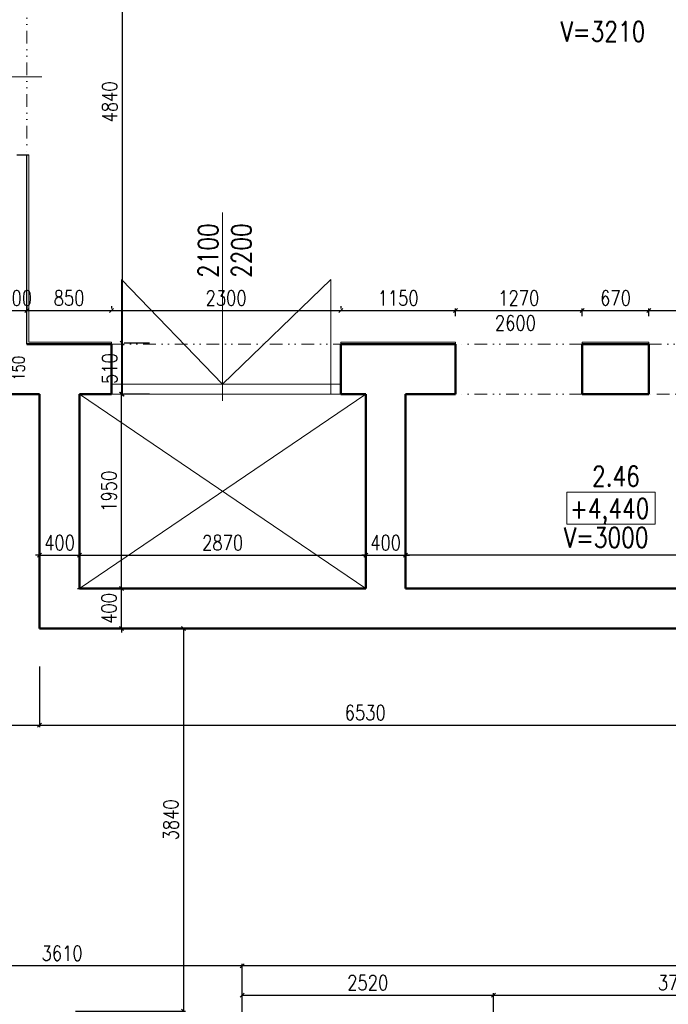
# Model space of a CAD drawing. Header units: millimetres. Extents: x -238874 to 551972, y -298952 to 658415.
# Tile 577 of 656: x 70628 to 77133, y 199651 to 209525. Entities that reach past the tile are written whole.
import ezdxf

# ---------------------------------------------------------------- set-up
doc = ezdxf.new("R2010")
doc.units = ezdxf.units.MM
doc.header["$LTSCALE"] = 20
doc.linetypes.add('DIVIDE2', pattern=[15.875, 6.35, -3.175, 0, -3.175, 0, -3.175])
for name, color, linetype, lineweight in [('CKKOTY', 3, 'Continuous', 18), ('NOSNÉ', 8, 'Continuous', 50), ('PRUCHODY', 7, 'Continuous', 18)]:
    doc.layers.add(name, color=color, linetype=linetype, lineweight=lineweight)
for name, color, linetype in [('CZ', 255, 'Continuous'), ('KOTY', 8, 'Continuous'), ('ZDP', 50, 'Continuous')]:
    doc.layers.add(name, color=color, linetype=linetype)
doc.styles.add('SIMPLEX', font='SIMPLEX.shx', dxfattribs={"width": 0.8, "bigfont": 'CAD13.shx'})
doc.styles.get("Standard").update_dxf_attribs({"font": 'simplex.shx', "width": 0.8})
doc.dimstyles.new('CADKON', dxfattribs={"dimscale": 100, "dimtxt": 2, "dimasz": 1.5, "dimexe": 0, "dimexo": 2, "dimgap": 0.6, "dimtad": 1, "dimrnd": 1, "dimtxsty": 'Standard', "dimblk1": 'OBLIQUE', "dimblk2": 'OBLIQUE', "dimsah": 1, "dimcen": 2.5, "dimadec": 1, "dimazin": 2, "dimtfac": 1, "dimtix": 1, "dimtmove": 2, "dimatfit": 3, "dimldrblk": 'OPEN30', "dimfxl": 5, "dimtfill": 1, "dimtolj": 1, "dimarcsym": 0})
doc.dimstyles.new('CKA', dxfattribs={"dimtxt": 200, "dimasz": 40, "dimexe": 20, "dimexo": 0.2, "dimgap": 50, "dimtad": 1, "dimdec": 0, "dimrnd": 1, "dimzin": 0, "dimdsep": 46, "dimtxsty": 'Standard', "dimblk1": 'OBLIQUE', "dimblk2": 'OBLIQUE', "dimsah": 1, "dimcen": 0.09, "dimclrd": 253, "dimclre": 253, "dimclrt": 253, "dimadec": 0, "dimazin": 0, "dimtfac": 1, "dimtdec": 0, "dimtix": 1, "dimtmove": 2, "dimatfit": 3, "dimfxl": 1, "dimtolj": 1, "dimtzin": 0, "dimarcsym": 0})

# ---------------------------------------------------------------- blocks, each defined once
blk = doc.blocks.new('_OBLIQUE')
at = {"color": 0, "linetype": 'ByBlock'}
blk.add_line((-0.5, -0.5), (0.5, 0.5), dxfattribs=at)
blk = doc.blocks.new('*D1651')
at = {"layer": 'DEFPOINTS', "color": 0, "transparency": 16777216}
for p in [(71048, 211120.9), (71548, 206280.9), (71655.5, 206280.9)]:
    blk.add_point(p, dxfattribs=at)
at = {"layer": 'KOTY', "lineweight": -2, "transparency": 16777216}
for p, q in [((71655.5, 211120.9), (71655.5, 206280.9)), ((71928.7, 206280.9), (71675.5, 206280.9))]:
    blk.add_line(p, q, dxfattribs=at)
at = {"layer": 'KOTY', "lineweight": -2, "transparency": 16777216, "xscale": 40, "yscale": 40, "zscale": 40}
for p, rotation in [((71655.5, 211120.9), 90), ((71655.5, 206280.9), 270)]:
    blk.add_blockref('_OBLIQUE', p, dxfattribs=dict(at, rotation=rotation))
at = {"layer": 'KOTY', "transparency": 16777216, "insert": (71530.5, 208700.9), "char_height": 150, "attachment_point": 5, "rotation": 90, "style": 'SIMPLEX'}
blk.add_mtext('\\A1;4840', dxfattribs=at)
blk = doc.blocks.new('*D2205')
at = {"layer": 'DEFPOINTS', "color": 0, "transparency": 16777216}
for p in [(74998, 206608.7), (73848, 206270.9), (74998, 206170.9)]:
    blk.add_point(p, dxfattribs=at)
at = {"layer": 'KOTY', "lineweight": -2, "transparency": 16777216}
for p, q in [((73848, 206608.7), (74998, 206608.7)), ((74998, 206551.6), (74998, 206628.7))]:
    blk.add_line(p, q, dxfattribs=at)
at = {"layer": 'KOTY', "lineweight": -2, "transparency": 16777216, "xscale": 40, "yscale": 40, "zscale": 40, "rotation": 180}
blk.add_blockref('_OBLIQUE', (73848, 206608.7), dxfattribs=at)
at = {"layer": 'KOTY', "lineweight": -2, "transparency": 16777216, "xscale": 40, "yscale": 40, "zscale": 40}
blk.add_blockref('_OBLIQUE', (74998, 206608.7), dxfattribs=at)
at = {"layer": 'KOTY', "transparency": 16777216, "insert": (74423, 206733.7), "char_height": 150, "attachment_point": 5, "style": 'SIMPLEX'}
blk.add_mtext('\\A1;1150', dxfattribs=at)
blk = doc.blocks.new('*D2206')
at = {"layer": 'DEFPOINTS', "color": 0, "transparency": 16777216}
for p in [(70828, 203420.9), (77358, 203420.9), (77358, 202450.9)]:
    blk.add_point(p, dxfattribs=at)
at = {"layer": 'KOTY', "lineweight": -2, "transparency": 16777216}
for p, q in [((77358, 203040.1), (77358, 202430.9)), ((70828, 202450.9), (77358, 202450.9))]:
    blk.add_line(p, q, dxfattribs=at)
at = {"layer": 'KOTY', "lineweight": -2, "transparency": 16777216, "xscale": 40, "yscale": 40, "zscale": 40, "rotation": 180}
blk.add_blockref('_OBLIQUE', (70828, 202450.9), dxfattribs=at)
at = {"layer": 'KOTY', "lineweight": -2, "transparency": 16777216, "xscale": 40, "yscale": 40, "zscale": 40}
blk.add_blockref('_OBLIQUE', (77358, 202450.9), dxfattribs=at)
at = {"layer": 'KOTY', "transparency": 16777216, "insert": (74093, 202575.9), "char_height": 150, "attachment_point": 5, "style": 'SIMPLEX'}
blk.add_mtext('\\A1;6530', dxfattribs=at)
blk = doc.blocks.new('*D2209')
at = {"layer": 'DEFPOINTS', "color": 0, "transparency": 16777216}
for p in [(74098, 204155), (74498, 204155), (74498, 204155)]:
    blk.add_point(p, dxfattribs=at)
at = {"layer": 'KOTY', "lineweight": -2, "transparency": 16777216}
for p, q in [((74498, 204535.7), (74498, 204175)), ((74098, 204155), (74058, 204155)), ((74098, 204155), (74498, 204155)), ((74498, 204155), (74538, 204155))]:
    blk.add_line(p, q, dxfattribs=at)
at = {"layer": 'KOTY', "lineweight": -2, "transparency": 16777216, "xscale": 40, "yscale": 40, "zscale": 40}
blk.add_blockref('_OBLIQUE', (74098, 204155), dxfattribs=at)
at = {"layer": 'KOTY', "lineweight": -2, "transparency": 16777216, "xscale": 40, "yscale": 40, "zscale": 40, "rotation": 180}
blk.add_blockref('_OBLIQUE', (74498, 204155), dxfattribs=at)
at = {"layer": 'KOTY', "transparency": 16777216, "insert": (74298, 204280), "char_height": 150, "attachment_point": 5, "style": 'SIMPLEX'}
blk.add_mtext('\\A1;400', dxfattribs=at)
blk = doc.blocks.new('*D2210')
at = {"layer": 'DEFPOINTS', "color": 0, "transparency": 16777216}
for p in [(75378, 199742.4), (72858, 197060.9), (75378, 197060.9)]:
    blk.add_point(p, dxfattribs=at)
at = {"layer": 'KOTY', "lineweight": -2, "transparency": 16777216}
for p, q in [((75378, 197441.6), (75378, 199762.4)), ((72858, 199742.4), (75378, 199742.4))]:
    blk.add_line(p, q, dxfattribs=at)
at = {"layer": 'KOTY', "lineweight": -2, "transparency": 16777216, "xscale": 40, "yscale": 40, "zscale": 40, "rotation": 180}
blk.add_blockref('_OBLIQUE', (72858, 199742.4), dxfattribs=at)
at = {"layer": 'KOTY', "lineweight": -2, "transparency": 16777216, "xscale": 40, "yscale": 40, "zscale": 40}
blk.add_blockref('_OBLIQUE', (75378, 199742.4), dxfattribs=at)
at = {"layer": 'KOTY', "transparency": 16777216, "insert": (74118, 199867.4), "char_height": 150, "attachment_point": 5, "style": 'SIMPLEX'}
blk.add_mtext('\\A1;2520', dxfattribs=at)
blk = doc.blocks.new('*D2211')
at = {"layer": 'DEFPOINTS', "color": 0, "transparency": 16777216}
for p in [(72858, 200038.3), (72858, 197060.9), (83098, 197060.9)]:
    blk.add_point(p, dxfattribs=at)
at = {"layer": 'KOTY', "lineweight": -2, "transparency": 16777216}
for p, q in [((72858, 197441.6), (72858, 200058.3)), ((83098, 200038.3), (72858, 200038.3))]:
    blk.add_line(p, q, dxfattribs=at)
at = {"layer": 'KOTY', "lineweight": -2, "transparency": 16777216, "xscale": 40, "yscale": 40, "zscale": 40, "rotation": 180}
blk.add_blockref('_OBLIQUE', (72858, 200038.3), dxfattribs=at)
at = {"layer": 'KOTY', "lineweight": -2, "transparency": 16777216, "xscale": 40, "yscale": 40, "zscale": 40}
blk.add_blockref('_OBLIQUE', (83098, 200038.3), dxfattribs=at)
at = {"layer": 'KOTY', "transparency": 16777216, "insert": (77978, 200163.3), "char_height": 150, "attachment_point": 5, "style": 'SIMPLEX'}
blk.add_mtext('\\A1;10240', dxfattribs=at)
blk = doc.blocks.new('*D2221')
at = {"layer": 'DEFPOINTS', "color": 0, "transparency": 16777216}
for p in [(69248, 200038.3), (69248, 200038.3), (72858, 197060.9)]:
    blk.add_point(p, dxfattribs=at)
at = {"layer": 'KOTY', "lineweight": -2, "transparency": 16777216}
for p, q in [((69248, 200419.1), (69248, 200058.3)), ((72858, 200038.3), (69248, 200038.3))]:
    blk.add_line(p, q, dxfattribs=at)
at = {"layer": 'KOTY', "lineweight": -2, "transparency": 16777216, "xscale": 40, "yscale": 40, "zscale": 40, "rotation": 180}
blk.add_blockref('_OBLIQUE', (69248, 200038.3), dxfattribs=at)
at = {"layer": 'KOTY', "lineweight": -2, "transparency": 16777216, "xscale": 40, "yscale": 40, "zscale": 40}
blk.add_blockref('_OBLIQUE', (72858, 200038.3), dxfattribs=at)
at = {"layer": 'KOTY', "transparency": 16777216, "insert": (71053, 200163.3), "char_height": 150, "attachment_point": 5, "style": 'SIMPLEX'}
blk.add_mtext('\\A1;3610', dxfattribs=at)
blk = doc.blocks.new('*D2326')
at = {"layer": 'DEFPOINTS', "color": 0, "transparency": 16777216}
for p in [(70828, 203420.9), (70828, 202450.9), (69248, 200105.9)]:
    blk.add_point(p, dxfattribs=at)
at = {"layer": 'KOTY', "lineweight": -2, "transparency": 16777216}
for p, q in [((70828, 203040.1), (70828, 202430.9)), ((69248, 202450.9), (70828, 202450.9))]:
    blk.add_line(p, q, dxfattribs=at)
at = {"layer": 'KOTY', "lineweight": -2, "transparency": 16777216, "xscale": 40, "yscale": 40, "zscale": 40, "rotation": 180}
blk.add_blockref('_OBLIQUE', (69248, 202450.9), dxfattribs=at)
at = {"layer": 'KOTY', "lineweight": -2, "transparency": 16777216, "xscale": 40, "yscale": 40, "zscale": 40}
blk.add_blockref('_OBLIQUE', (70828, 202450.9), dxfattribs=at)
at = {"layer": 'KOTY', "transparency": 16777216, "insert": (70038, 202575.9), "char_height": 150, "attachment_point": 5, "style": 'SIMPLEX'}
blk.add_mtext('\\A1;1580', dxfattribs=at)
blk = doc.blocks.new('*D2328')
at = {"layer": 'DEFPOINTS', "color": 0, "transparency": 16777216}
for p in [(70808, 203420.9), (70808, 199580.9), (72269.2, 199580.9)]:
    blk.add_point(p, dxfattribs=at)
at = {"layer": 'KOTY', "lineweight": -2, "transparency": 16777216}
for p, q in [((72269.2, 203420.9), (72269.2, 199580.9)), ((71188.7, 199580.9), (72289.2, 199580.9))]:
    blk.add_line(p, q, dxfattribs=at)
at = {"layer": 'KOTY', "lineweight": -2, "transparency": 16777216, "xscale": 40, "yscale": 40, "zscale": 40}
for p, rotation in [((72269.2, 203420.9), 90), ((72269.2, 199580.9), 270)]:
    blk.add_blockref('_OBLIQUE', p, dxfattribs=dict(at, rotation=rotation))
at = {"layer": 'KOTY', "transparency": 16777216, "insert": (72144.2, 201500.9), "char_height": 150, "attachment_point": 5, "rotation": 90, "style": 'SIMPLEX'}
blk.add_mtext('\\A1;3840', dxfattribs=at)
blk = doc.blocks.new('*D2338')
at = {"layer": 'DEFPOINTS', "color": 0, "transparency": 16777216}
for p in [(70698, 206608.7), (70698, 206270.9), (70498, 206170.9)]:
    blk.add_point(p, dxfattribs=at)
at = {"layer": 'KOTY', "lineweight": -2, "transparency": 16777216}
for p, q in [((70498, 206608.7), (70458, 206608.7)), ((70498, 206608.7), (70698, 206608.7)), ((70698, 206651.6), (70698, 206628.7)), ((70698, 206608.7), (70738, 206608.7))]:
    blk.add_line(p, q, dxfattribs=at)
at = {"layer": 'KOTY', "lineweight": -2, "transparency": 16777216, "xscale": 40, "yscale": 40, "zscale": 40}
blk.add_blockref('_OBLIQUE', (70498, 206608.7), dxfattribs=at)
at = {"layer": 'KOTY', "lineweight": -2, "transparency": 16777216, "xscale": 40, "yscale": 40, "zscale": 40, "rotation": 180}
blk.add_blockref('_OBLIQUE', (70698, 206608.7), dxfattribs=at)
at = {"layer": 'KOTY', "transparency": 16777216, "insert": (70598, 206733.7), "char_height": 150, "attachment_point": 5, "style": 'SIMPLEX'}
blk.add_mtext('\\A1;200', dxfattribs=at)
blk = doc.blocks.new('*D2339')
at = {"layer": 'DEFPOINTS', "color": 0, "transparency": 16777216}
for p in [(71548, 206608.7), (70698, 206270.9), (71548, 206270.9)]:
    blk.add_point(p, dxfattribs=at)
at = {"layer": 'KOTY', "lineweight": -2, "transparency": 16777216}
for p, q in [((70698, 206608.7), (71548, 206608.7)), ((71548, 206651.6), (71548, 206628.7))]:
    blk.add_line(p, q, dxfattribs=at)
at = {"layer": 'KOTY', "lineweight": -2, "transparency": 16777216, "xscale": 40, "yscale": 40, "zscale": 40, "rotation": 180}
blk.add_blockref('_OBLIQUE', (70698, 206608.7), dxfattribs=at)
at = {"layer": 'KOTY', "lineweight": -2, "transparency": 16777216, "xscale": 40, "yscale": 40, "zscale": 40}
blk.add_blockref('_OBLIQUE', (71548, 206608.7), dxfattribs=at)
at = {"layer": 'KOTY', "transparency": 16777216, "insert": (71123, 206733.7), "char_height": 150, "attachment_point": 5, "style": 'SIMPLEX'}
blk.add_mtext('\\A1;850', dxfattribs=at)
blk = doc.blocks.new('*D2340')
at = {"layer": 'DEFPOINTS', "color": 0, "transparency": 16777216}
for p in [(73848, 206608.7), (71548, 206270.9), (73848, 206270.9)]:
    blk.add_point(p, dxfattribs=at)
at = {"layer": 'KOTY', "lineweight": -2, "transparency": 16777216}
for p, q in [((71548, 206608.7), (73848, 206608.7)), ((73848, 206651.6), (73848, 206628.7))]:
    blk.add_line(p, q, dxfattribs=at)
at = {"layer": 'KOTY', "lineweight": -2, "transparency": 16777216, "xscale": 40, "yscale": 40, "zscale": 40, "rotation": 180}
blk.add_blockref('_OBLIQUE', (71548, 206608.7), dxfattribs=at)
at = {"layer": 'KOTY', "lineweight": -2, "transparency": 16777216, "xscale": 40, "yscale": 40, "zscale": 40}
blk.add_blockref('_OBLIQUE', (73848, 206608.7), dxfattribs=at)
at = {"layer": 'KOTY', "transparency": 16777216, "insert": (72698, 206733.7), "char_height": 150, "attachment_point": 5, "style": 'SIMPLEX'}
blk.add_mtext('\\A1;2300', dxfattribs=at)
blk = doc.blocks.new('*D2341')
at = {"layer": 'DEFPOINTS', "color": 0, "transparency": 16777216}
for p in [(71548, 206280.9), (71548, 205770.9), (71655.5, 205770.9)]:
    blk.add_point(p, dxfattribs=at)
at = {"layer": 'KOTY', "lineweight": -2, "transparency": 16777216}
for p, q in [((71655.5, 206280.9), (71655.5, 205770.9)), ((71928.7, 205770.9), (71675.5, 205770.9))]:
    blk.add_line(p, q, dxfattribs=at)
at = {"layer": 'KOTY', "lineweight": -2, "transparency": 16777216, "xscale": 40, "yscale": 40, "zscale": 40}
for p, rotation in [((71655.5, 206280.9), 90), ((71655.5, 205770.9), 270)]:
    blk.add_blockref('_OBLIQUE', p, dxfattribs=dict(at, rotation=rotation))
at = {"layer": 'KOTY', "transparency": 16777216, "insert": (71530.5, 206025.9), "char_height": 150, "attachment_point": 5, "rotation": 90, "style": 'SIMPLEX'}
blk.add_mtext('\\A1;510', dxfattribs=at)
blk = doc.blocks.new('*D2342')
at = {"layer": 'DEFPOINTS', "color": 0, "transparency": 16777216}
for p in [(70828, 204155), (71228, 204155), (71228, 204155)]:
    blk.add_point(p, dxfattribs=at)
at = {"layer": 'KOTY', "lineweight": -2, "transparency": 16777216}
for p, q in [((71228, 204535.7), (71228, 204175)), ((70828, 204155), (70788, 204155)), ((70828, 204155), (71228, 204155)), ((71228, 204155), (71268, 204155))]:
    blk.add_line(p, q, dxfattribs=at)
at = {"layer": 'KOTY', "lineweight": -2, "transparency": 16777216, "xscale": 40, "yscale": 40, "zscale": 40}
blk.add_blockref('_OBLIQUE', (70828, 204155), dxfattribs=at)
at = {"layer": 'KOTY', "lineweight": -2, "transparency": 16777216, "xscale": 40, "yscale": 40, "zscale": 40, "rotation": 180}
blk.add_blockref('_OBLIQUE', (71228, 204155), dxfattribs=at)
at = {"layer": 'KOTY', "transparency": 16777216, "insert": (71028, 204280), "char_height": 150, "attachment_point": 5, "style": 'SIMPLEX'}
blk.add_mtext('\\A1;400', dxfattribs=at)
blk = doc.blocks.new('*D2343')
at = {"layer": 'DEFPOINTS', "color": 0, "transparency": 16777216}
for p in [(71228, 204155), (74098, 204155), (74098, 204155)]:
    blk.add_point(p, dxfattribs=at)
at = {"layer": 'KOTY', "lineweight": -2, "transparency": 16777216}
for p, q in [((74098, 204535.7), (74098, 204175)), ((71228, 204155), (74098, 204155))]:
    blk.add_line(p, q, dxfattribs=at)
at = {"layer": 'KOTY', "lineweight": -2, "transparency": 16777216, "xscale": 40, "yscale": 40, "zscale": 40, "rotation": 180}
blk.add_blockref('_OBLIQUE', (71228, 204155), dxfattribs=at)
at = {"layer": 'KOTY', "lineweight": -2, "transparency": 16777216, "xscale": 40, "yscale": 40, "zscale": 40}
blk.add_blockref('_OBLIQUE', (74098, 204155), dxfattribs=at)
at = {"layer": 'KOTY', "transparency": 16777216, "insert": (72663, 204280), "char_height": 150, "attachment_point": 5, "style": 'SIMPLEX'}
blk.add_mtext('\\A1;2870', dxfattribs=at)
blk = doc.blocks.new('*D2344')
at = {"layer": 'DEFPOINTS', "color": 0, "transparency": 16777216}
for p in [(70828, 203820.9), (71648, 203820.9), (70828, 203420.9)]:
    blk.add_point(p, dxfattribs=at)
at = {"layer": 'KOTY', "lineweight": -2, "transparency": 16777216}
for p, q in [((71208.7, 203820.9), (71668, 203820.9)), ((71648, 203820.9), (71648, 203860.9)), ((71648, 203420.9), (71648, 203820.9)), ((71648, 203420.9), (71648, 203380.9))]:
    blk.add_line(p, q, dxfattribs=at)
at = {"layer": 'KOTY', "lineweight": -2, "transparency": 16777216, "xscale": 40, "yscale": 40, "zscale": 40}
for p, rotation in [((71648, 203820.9), 270), ((71648, 203420.9), 90)]:
    blk.add_blockref('_OBLIQUE', p, dxfattribs=dict(at, rotation=rotation))
at = {"layer": 'KOTY', "transparency": 16777216, "insert": (71523, 203620.9), "char_height": 150, "attachment_point": 5, "rotation": 90, "style": 'SIMPLEX'}
blk.add_mtext('\\A1;400', dxfattribs=at)
blk = doc.blocks.new('*D2345')
at = {"layer": 'DEFPOINTS', "color": 0, "transparency": 16777216}
for p in [(71388, 205770.9), (71648, 205770.9), (70828, 203820.9)]:
    blk.add_point(p, dxfattribs=at)
at = {"layer": 'KOTY', "lineweight": -2, "transparency": 16777216}
for p, q in [((71648, 203820.9), (71648, 205770.9)), ((71768.7, 205770.9), (71668, 205770.9))]:
    blk.add_line(p, q, dxfattribs=at)
at = {"layer": 'KOTY', "lineweight": -2, "transparency": 16777216, "xscale": 40, "yscale": 40, "zscale": 40}
for p, rotation in [((71648, 205770.9), 90), ((71648, 203820.9), 270)]:
    blk.add_blockref('_OBLIQUE', p, dxfattribs=dict(at, rotation=rotation))
at = {"layer": 'KOTY', "transparency": 16777216, "insert": (71523, 204795.9), "char_height": 150, "attachment_point": 5, "rotation": 90, "style": 'SIMPLEX'}
blk.add_mtext('\\A1;1950', dxfattribs=at)
blk = doc.blocks.new('*D2349')
at = {"layer": 'DEFPOINTS', "color": 0, "transparency": 16777216}
for p in [(79088, 199742.4), (79088, 199580.9), (75378, 197060.9)]:
    blk.add_point(p, dxfattribs=at)
at = {"layer": 'KOTY', "lineweight": -2, "transparency": 16777216}
for p, q in [((79088, 199961.6), (79088, 199762.4)), ((75378, 199742.4), (79088, 199742.4))]:
    blk.add_line(p, q, dxfattribs=at)
at = {"layer": 'KOTY', "lineweight": -2, "transparency": 16777216, "xscale": 40, "yscale": 40, "zscale": 40, "rotation": 180}
blk.add_blockref('_OBLIQUE', (75378, 199742.4), dxfattribs=at)
at = {"layer": 'KOTY', "lineweight": -2, "transparency": 16777216, "xscale": 40, "yscale": 40, "zscale": 40}
blk.add_blockref('_OBLIQUE', (79088, 199742.4), dxfattribs=at)
at = {"layer": 'KOTY', "transparency": 16777216, "insert": (77233, 199867.4), "char_height": 150, "attachment_point": 5, "style": 'SIMPLEX'}
blk.add_mtext('\\A1;3710', dxfattribs=at)
blk = doc.blocks.new('*D2390')
at = {"layer": 'DEFPOINTS', "color": 0, "transparency": 16777216}
for p in [(74498, 204155), (74498, 203820.9), (82748, 203420.9)]:
    blk.add_point(p, dxfattribs=at)
at = {"layer": 'KOTY', "lineweight": -2, "transparency": 16777216}
for p, q in [((74498, 204201.6), (74498, 204175)), ((82748, 204155), (74498, 204155))]:
    blk.add_line(p, q, dxfattribs=at)
at = {"layer": 'KOTY', "lineweight": -2, "transparency": 16777216, "xscale": 40, "yscale": 40, "zscale": 40, "rotation": 180}
blk.add_blockref('_OBLIQUE', (74498, 204155), dxfattribs=at)
at = {"layer": 'KOTY', "lineweight": -2, "transparency": 16777216, "xscale": 40, "yscale": 40, "zscale": 40}
blk.add_blockref('_OBLIQUE', (82748, 204155), dxfattribs=at)
at = {"layer": 'KOTY', "transparency": 16777216, "insert": (78623, 204280), "char_height": 150, "attachment_point": 5, "style": 'SIMPLEX'}
blk.add_mtext('\\A1;8250', dxfattribs=at)
blk = doc.blocks.new('*D2399')
at = {"layer": 'DEFPOINTS', "color": 0, "transparency": 16777216}
for p in [(76268, 206608.7), (74998, 206170.9), (76268, 206170.9)]:
    blk.add_point(p, dxfattribs=at)
at = {"layer": 'KOTY', "lineweight": -2, "transparency": 16777216}
for p, q in [((74998, 206608.7), (76268, 206608.7)), ((76268, 206551.6), (76268, 206628.7))]:
    blk.add_line(p, q, dxfattribs=at)
at = {"layer": 'KOTY', "lineweight": -2, "transparency": 16777216, "xscale": 40, "yscale": 40, "zscale": 40, "rotation": 180}
blk.add_blockref('_OBLIQUE', (74998, 206608.7), dxfattribs=at)
at = {"layer": 'KOTY', "lineweight": -2, "transparency": 16777216, "xscale": 40, "yscale": 40, "zscale": 40}
blk.add_blockref('_OBLIQUE', (76268, 206608.7), dxfattribs=at)
at = {"layer": 'KOTY', "transparency": 16777216, "insert": (75633, 206733.7), "char_height": 150, "attachment_point": 5, "style": 'SIMPLEX'}
blk.add_mtext('\\A1;1270', dxfattribs=at)
blk = doc.blocks.new('*D2400')
at = {"layer": 'DEFPOINTS', "color": 0, "transparency": 16777216}
for p in [(76938, 206608.7), (76268, 206170.9), (76938, 206170.9)]:
    blk.add_point(p, dxfattribs=at)
at = {"layer": 'KOTY', "lineweight": -2, "transparency": 16777216}
for p, q in [((76268, 206608.7), (76938, 206608.7)), ((76938, 206551.6), (76938, 206628.7))]:
    blk.add_line(p, q, dxfattribs=at)
at = {"layer": 'KOTY', "lineweight": -2, "transparency": 16777216, "xscale": 40, "yscale": 40, "zscale": 40, "rotation": 180}
blk.add_blockref('_OBLIQUE', (76268, 206608.7), dxfattribs=at)
at = {"layer": 'KOTY', "lineweight": -2, "transparency": 16777216, "xscale": 40, "yscale": 40, "zscale": 40}
blk.add_blockref('_OBLIQUE', (76938, 206608.7), dxfattribs=at)
at = {"layer": 'KOTY', "transparency": 16777216, "insert": (76603, 206733.7), "char_height": 150, "attachment_point": 5, "style": 'SIMPLEX'}
blk.add_mtext('\\A1;670', dxfattribs=at)
blk = doc.blocks.new('*D2401')
at = {"layer": 'DEFPOINTS', "color": 0, "transparency": 16777216}
for p in [(78098, 206608.7), (76938, 206170.9), (78098, 206170.9)]:
    blk.add_point(p, dxfattribs=at)
at = {"layer": 'KOTY', "lineweight": -2, "transparency": 16777216}
for p, q in [((76938, 206608.7), (78098, 206608.7)), ((78098, 206551.6), (78098, 206628.7))]:
    blk.add_line(p, q, dxfattribs=at)
at = {"layer": 'KOTY', "lineweight": -2, "transparency": 16777216, "xscale": 40, "yscale": 40, "zscale": 40, "rotation": 180}
blk.add_blockref('_OBLIQUE', (76938, 206608.7), dxfattribs=at)
at = {"layer": 'KOTY', "lineweight": -2, "transparency": 16777216, "xscale": 40, "yscale": 40, "zscale": 40}
blk.add_blockref('_OBLIQUE', (78098, 206608.7), dxfattribs=at)
at = {"layer": 'KOTY', "transparency": 16777216, "insert": (77518, 206733.7), "char_height": 150, "attachment_point": 5, "style": 'SIMPLEX'}
blk.add_mtext('\\A1;1160', dxfattribs=at)
blk = doc.blocks.new('*D3340')
at = {"layer": 'CKKOTY', "color": 0, "lineweight": -2, "transparency": 16777216}
for p, q in [((70398, 206220.1), (70497.2, 206220.1)), ((70497.2, 206220.1), (70497.2, 206070.1)), ((70398, 206070.1), (70497.2, 206070.1))]:
    blk.add_line(p, q, dxfattribs=at)
at = {"layer": 'DEFPOINTS', "color": 0, "transparency": 16777216}
blk.add_point((70498, 206220.1), dxfattribs=at)
at = {"layer": 'CKKOTY', "color": 0, "transparency": 16777216, "insert": (70617.2, 206029.7), "char_height": 120, "attachment_point": 5, "rotation": 90, "bg_fill": 3, "box_fill_scale": 1.1, "bg_fill_color": 256, "bg_fill_true_color": 13158600, "bg_fill_transparency": 0}
blk.add_mtext('\\A1;150', dxfattribs=at)
at = {"layer": 'DEFPOINTS', "color": 0, "transparency": 16777216}
for p in [(70497.2, 206070.1), (70498, 206070.1)]:
    blk.add_point(p, dxfattribs=at)
at = {"layer": 'CKKOTY', "color": 0, "lineweight": -2, "transparency": 16777216, "xscale": 100, "yscale": 100, "zscale": 100}
for p, rotation in [((70497.2, 206220.1), 90), ((70497.2, 206070.1), 270)]:
    blk.add_blockref('_OBLIQUE', p, dxfattribs=dict(at, rotation=rotation))
blk = doc.blocks.new('_Open30')
at = {"color": 0, "lineweight": -2}
for p, q in [((-1, 0.268), (0, 0)), ((0, 0), (-1, -0.268)), ((0, 0), (-1, 0))]:
    blk.add_line(p, q, dxfattribs=at)

msp = doc.modelspace()

# ---------------------------------------------------------------- linework, layer by layer
at = {"layer": 'KOTY'}
msp.add_point((70827.962, 203837.844), dxfattribs=at)
at = {"layer": 'NOSNÉ'}
for p, q in [((71547.962, 206270.863), (70697.962, 206270.863)), ((71547.962, 205770.863), (71547.962, 206270.863)), ((73847.962, 206270.863), (74997.962, 206270.863)), ((73847.962, 205770.863), (73847.962, 206270.863)), ((74997.962, 206070.863), (74997.962, 206270.863)), ((76267.962, 206270.863), (76937.962, 206270.863)), ((76267.962, 206070.863), (76267.962, 206270.863)), ((76937.962, 206070.863), (76937.962, 206270.863)), ((74997.962, 205770.863), (74997.962, 206070.863)), ((76267.962, 205770.863), (76267.962, 206070.863)), ((76937.962, 205770.863), (76937.962, 206070.863)), ((70497.962, 205770.863), (70827.962, 205770.863)), ((70827.962, 203420.863), (70827.962, 205770.863)), ((71227.962, 203820.863), (71227.962, 205770.863)), ((71227.962, 205770.863), (71547.962, 205770.863)), ((73847.962, 205770.863), (74097.962, 205770.863)), ((74097.962, 203820.863), (74097.962, 205770.863)), ((74497.962, 203820.863), (74497.962, 205770.863)), ((74497.962, 205770.863), (74997.962, 205770.863)), ((76267.962, 205770.863), (76937.962, 205770.863)), ((71227.962, 203820.863), (74097.962, 203820.863)), ((74497.962, 203820.863), (77357.962, 203820.863)), ((70827.962, 203420.863), (77357.962, 203420.863))]:
    msp.add_line(p, q, dxfattribs=at)
at = {"layer": 'PRUCHODY', "linetype": 'DIVIDE2'}
for p, q in [((70697.962, 209730.863), (70697.962, 208170.863)), ((71547.962, 206270.863), (73847.962, 206270.863)), ((76267.962, 206270.863), (74997.962, 206270.863)), ((76937.962, 206270.863), (78097.962, 206270.863)), ((76267.962, 205770.863), (74997.962, 205770.863)), ((78097.962, 205770.863), (76937.962, 205770.863))]:
    msp.add_line(p, q, dxfattribs=at)
at = {"layer": 'PRUCHODY'}
for p, q in [((70851.238, 208950.863), (69351.238, 208950.863)), ((70717.962, 206290.863), (70717.962, 208170.863)), ((72662.962, 205702.432), (72662.962, 207590.554)), ((71647.962, 205870.863), (71647.962, 206920.863)), ((71647.962, 206920.863), (72662.962, 205870.863)), ((72662.962, 205870.863), (73747.962, 206920.863)), ((73747.962, 205870.863), (73747.962, 206920.863)), ((71547.962, 206290.863), (70717.962, 206290.863)), ((71547.962, 206270.863), (71547.962, 206290.863)), ((73847.962, 206290.863), (74997.962, 206290.863)), ((73847.962, 206270.863), (73847.962, 206290.863)), ((74997.962, 206270.863), (74997.962, 206290.863)), ((76267.962, 206270.863), (76267.962, 206290.863)), ((76267.962, 206290.863), (76937.962, 206290.863)), ((76937.962, 206290.863), (76937.962, 206270.863)), ((71547.962, 205870.863), (73847.962, 205870.863)), ((71647.962, 205770.863), (71647.962, 205870.863)), ((73747.962, 205770.863), (73747.962, 205870.863)), ((71227.962, 203820.863), (74097.962, 205770.863)), ((74097.962, 203820.863), (71227.962, 205770.863)), ((73847.962, 205770.863), (71547.962, 205770.863))]:
    msp.add_line(p, q, dxfattribs=at)
msp.add_lwpolyline([(76116.435, 204785.4), (77000.114, 204785.4), (77000.114, 204465.486), (76116.435, 204465.486)], close=True, dxfattribs=at)
at = {"layer": 'ZDP'}
for p, q in [((70597.962, 208170.863), (70717.962, 208170.863)), ((70697.962, 206270.863), (70697.962, 208170.863))]:
    msp.add_line(p, q, dxfattribs=at)

# ---------------------------------------------------------------- texts
at = {"layer": 'CZ', "color": 7, "char_height": 200, "width": 1830.1, "attachment_point": 1}
for s, insert in [('V=3210', (76052.465, 209506.269)), ('2.46', (76367.012, 205046.938)), ('+4,440', (76147.27, 204723.579)), ('V=3000', (76084.425, 204432.615))]:
    msp.add_mtext(s, dxfattribs=dict(at, insert=insert))
at = {"layer": 'CZ', "color": 7, "insert": (72417.58, 206934.866), "char_height": 200, "width": 1830.1, "attachment_point": 1, "rotation": 90}
msp.add_mtext('2100\\P2200', dxfattribs=at)
at = {"layer": 'KOTY', "insert": (75599.189, 206483.74), "char_height": 150, "attachment_point": 5, "style": 'SIMPLEX'}
msp.add_mtext('2600', dxfattribs=at)

# ---------------------------------------------------------------- dimensions: what is measured, and where the dimension line sits
at = {"layer": 'KOTY'}
for base, p1, p2, angle, text, picture, middle in [((71655.489, 206280.863), (71047.962, 211120.863), (71547.962, 206280.863), 270, '4840', '*D1651', (71530.489, 208700.863)), ((71655.489, 205770.863), (71547.962, 206280.863), (71547.962, 205770.863), 270, '510', '*D2341', (71530.489, 206025.863)), ((71647.962, 205770.863), (70827.962, 203820.863), (71387.962, 205770.863), 270, '1950', '*D2345', (71522.962, 204795.863)), ((71227.962, 204154.965), (70827.962, 204154.965), (71227.962, 204154.965), 180, '400', '*D2342', (71027.962, 204279.965)), ((74097.962, 204154.965), (71227.962, 204154.965), (74097.962, 204154.965), 180, '2870', '*D2343', (72662.962, 204279.965)), ((74497.962, 204154.965), (74097.962, 204154.965), (74497.962, 204154.965), 180, '400', '*D2209', (74297.962, 204279.965)), ((71647.962, 203820.863), (70827.962, 203420.863), (70827.962, 203820.863), 270, '400', '*D2344', (71522.962, 203620.863)), ((72269.214, 199580.863), (70807.962, 203420.863), (70807.962, 199580.863), 270, '3840', '*D2328', (72144.214, 201500.863))]:
    dim = msp.add_linear_dim(base=base, p1=p1, p2=p2, angle=angle, text=text, dimstyle='CKA', override={"dimtxt": 150, "dimexo": 380.774374, "dimtxsty": 'SIMPLEX', "dimse1": 1, "dimclrd": 256, "dimclre": 256, "dimclrt": 256}, dxfattribs=at)
    dim.commit()
    dim.dimension.update_dxf_attribs({"geometry": picture, "text_midpoint": middle})
for base, p1, p2, text, picture, middle in [((70697.962, 206608.667), (70497.962, 206170.863), (70697.962, 206270.863), '200', '*D2338', (70597.962, 206733.667)), ((71547.962, 206608.667), (70697.962, 206270.863), (71547.962, 206270.863), '850', '*D2339', (71122.962, 206733.667)), ((73847.962, 206608.667), (71547.962, 206270.863), (73847.962, 206270.863), '2300', '*D2340', (72697.962, 206733.667)), ((74997.962, 206608.667), (73847.962, 206270.863), (74997.962, 206170.863), '1150', '*D2205', (74422.962, 206733.667)), ((76267.962, 206608.667), (74997.962, 206170.863), (76267.962, 206170.863), '1270', '*D2399', (75632.962, 206733.667)), ((76937.962, 206608.667), (76267.962, 206170.863), (76937.962, 206170.863), '670', '*D2400', (76602.962, 206733.667)), ((78097.962, 206608.667), (76937.962, 206170.863), (78097.962, 206170.863), '1160', '*D2401', (77517.962, 206733.667)), ((74497.962, 204154.965), (82747.962, 203420.863), (74497.962, 203820.863), '8250', '*D2390', (78622.962, 204279.965)), ((70827.962, 202450.854), (69247.962, 200105.863), (70827.962, 203420.863), '1580', '*D2326', (70037.962, 202575.854)), ((77357.962, 202450.854), (70827.962, 203420.863), (77357.962, 203420.863), '6530', '*D2206', (74092.962, 202575.854)), ((69247.962, 200038.315), (72857.962, 197060.863), (69247.962, 200038.315), '3610', '*D2221', (71052.962, 200163.315)), ((72857.962, 200038.315), (83097.962, 197060.863), (72857.962, 197060.863), '10240', '*D2211', (77977.962, 200163.315)), ((75377.962, 199742.356), (72857.962, 197060.863), (75377.962, 197060.863), '2520', '*D2210', (74117.962, 199867.356)), ((79087.962, 199742.356), (75377.962, 197060.863), (79087.962, 199580.863), '3710', '*D2349', (77232.962, 199867.356))]:
    dim = msp.add_linear_dim(base=base, p1=p1, p2=p2, text=text, dimstyle='CKA', override={"dimtxt": 150, "dimexo": 380.774374, "dimtxsty": 'SIMPLEX', "dimse1": 1, "dimclrd": 256, "dimclre": 256, "dimclrt": 256}, dxfattribs=at)
    dim.commit()
    dim.dimension.update_dxf_attribs({"geometry": picture, "text_midpoint": middle})

# ---------------------------------------------------------------- next in the draw order: dimensions: what is measured, and where the dimension line sits
at = {"layer": 'CKKOTY'}
dim = msp.add_linear_dim(base=(70497.239, 206070.139), p1=(70497.962, 206220.139), p2=(70497.962, 206070.139), angle=270, dimstyle='CADKON', override={"dimtxt": 1.2, "dimasz": 1, "dimexo": 1}, dxfattribs=at)
dim.commit()
dim.dimension.update_dxf_attribs({"geometry": '*D3340', "text_midpoint": (70617.239, 206029.675), "dimtype": 160})

doc.saveas('drawing.dxf')
